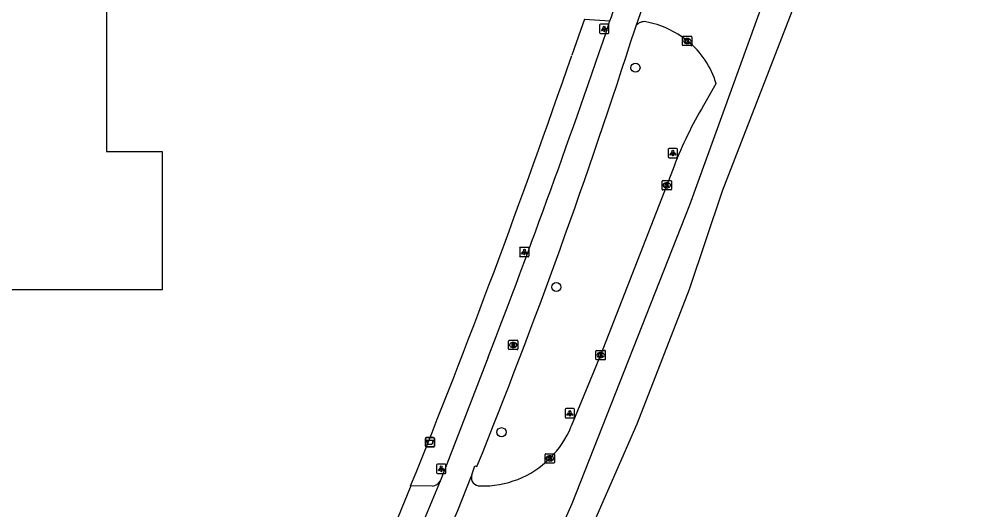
# Model space of a CAD drawing. Extents: x 161243 to 161752, y 384138 to 384885.
# Drawn here: x 161641 to 161744, y 384698.8 to 384751.2 of the extents above; entities that cross this region are included whole.
import ezdxf

# ---------------------------------------------------------------- set-up
doc = ezdxf.new("R2010")
doc.units = 0
for name, color, linetype in [('IMGEO_Afvalbak', 7, 'Continuous'), ('IMGEO_Boom', 7, 'Continuous'), ('IMGEO_Fietspad_gesloten', 7, 'Continuous'), ('IMGEO_Kolk', 7, 'Continuous'), ('IMGEO_Lichtpunt', 7, 'Continuous'), ('IMGEO_Pand_vergunning_verleend', 7, 'Continuous'), ('IMGEO_Rijbaan_lokaal_gesloten', 7, 'Continuous'), ('IMGEO_Rijbaan_lokaal_open', 7, 'Continuous'), ('IMGEO_Rioolput', 7, 'Continuous'), ('IMGEO_Voetpad_open', 7, 'Continuous')]:
    doc.layers.add(name, color=color, linetype=linetype)

msp = doc.modelspace()

# ---------------------------------------------------------------- linework, layer by layer
at = {"layer": 'IMGEO_Afvalbak'}
for p, q in [((161684.49, 384705.57), (161684.49, 384706.37)), ((161684.49, 384706.37), (161684.49, 384705.57)), ((161684.59, 384706.47), (161685.38, 384706.47)), ((161685.38, 384706.47), (161684.59, 384706.47)), ((161685.48, 384706.37), (161685.48, 384705.57)), ((161685.48, 384705.57), (161685.48, 384706.37)), ((161685.38, 384705.47), (161684.59, 384705.47)), ((161684.59, 384705.47), (161685.38, 384705.47))]:
    msp.add_line(p, q, dxfattribs=at)
msp.add_lwpolyline([(161684.63, 384706.19), (161685.34, 384706.19), (161685.19, 384705.72), (161684.78, 384705.72), (161684.63, 384706.19)], dxfattribs=at)
for centre, start, end in [((161684.59, 384706.37), 90, 180), ((161684.59, 384706.37), 90, 180), ((161684.59, 384705.57), 180, 270), ((161684.59, 384705.57), 180, 270), ((161685.38, 384706.37), 0, 90), ((161685.38, 384706.37), 360, 90), ((161685.38, 384705.57), 270, 0), ((161685.38, 384705.57), 270, 0)]:
    msp.add_arc(centre, 0.1, start, end, dxfattribs=at)
at = {"layer": 'IMGEO_Boom'}
for centre in [(161706.98, 384746.02), (161698.52, 384722.57), (161692.64, 384707.05)]:
    msp.add_circle(centre, 0.489, dxfattribs=at)
at = {"layer": 'IMGEO_Fietspad_gesloten'}
for points in [[(161706.94, 384750.18), (161707.05, 384750.51)], [(161691.22, 384715.06), (161686.53, 384702.98), (161686.06, 384701.81)], [(161689.47, 384702.5), (161689.8, 384703.45), (161690.01, 384703.38)]]:
    msp.add_lwpolyline(points, dxfattribs=at)
for centre, radius, start, end in [((160809.37, 385054.91), 945.07, 338.92415, 341.24348), ((161062.04, 384956.99), 677.25, 338.00886, 342.21989), ((161690.28, 384702.19), 0.868, 159.0215, 166.6267)]:
    msp.add_arc(centre, radius, start, end, dxfattribs=at)
at = {"layer": 'IMGEO_Kolk'}
for p, q in [((161712.03, 384748.45), (161712.03, 384749.3)), ((161712.1, 384749.38), (161712.96, 384749.38)), ((161712.52, 384749.16), (161712.54, 384749.16)), ((161713.03, 384749.3), (161713.03, 384748.45)), ((161712.96, 384748.38), (161712.1, 384748.38)), ((161712.54, 384748.6), (161712.51, 384748.6)), ((161709.83, 384733.03), (161709.83, 384733.88)), ((161709.9, 384733.95), (161710.76, 384733.95)), ((161710.32, 384733.73), (161710.34, 384733.73)), ((161710.83, 384733.88), (161710.83, 384733.03)), ((161710.76, 384732.95), (161709.9, 384732.95)), ((161710.34, 384733.17), (161710.31, 384733.17)), ((161702.75, 384714.87), (161702.75, 384715.73)), ((161702.83, 384715.8), (161703.68, 384715.8)), ((161703.24, 384715.58), (161703.26, 384715.58)), ((161703.26, 384715.02), (161703.24, 384715.02)), ((161703.75, 384715.73), (161703.75, 384714.87)), ((161703.68, 384714.8), (161702.83, 384714.8)), ((161697.32, 384703.83), (161697.32, 384704.68)), ((161697.39, 384704.75), (161698.24, 384704.75)), ((161697.8, 384704.53), (161697.83, 384704.53)), ((161698.32, 384704.68), (161698.32, 384703.83)), ((161698.24, 384703.75), (161697.39, 384703.75)), ((161697.83, 384703.97), (161697.8, 384703.97))]:
    msp.add_line(p, q, dxfattribs=at)
for points in [[(161712.03, 384748.45), (161712.03, 384749.3)], [(161712.1, 384749.38), (161712.96, 384749.38)], [(161712.35, 384749.08), (161712.47, 384749.08), (161712.47, 384748.93), (161712.6, 384749.08), (161712.77, 384749.08), (161712.62, 384748.93), (161712.77, 384748.68), (161712.62, 384748.68), (161712.54, 384748.84), (161712.47, 384748.78), (161712.47, 384748.68), (161712.35, 384748.68), (161712.35, 384749.08)], [(161713.03, 384749.3), (161713.03, 384748.45)], [(161712.96, 384748.38), (161712.1, 384748.38)], [(161709.83, 384733.03), (161709.83, 384733.88)], [(161709.9, 384733.95), (161710.76, 384733.95)], [(161710.15, 384733.65), (161710.27, 384733.65), (161710.27, 384733.5), (161710.4, 384733.65), (161710.57, 384733.65), (161710.42, 384733.5), (161710.57, 384733.25), (161710.42, 384733.25), (161710.34, 384733.42), (161710.27, 384733.35), (161710.27, 384733.25), (161710.15, 384733.25), (161710.15, 384733.65)], [(161710.83, 384733.88), (161710.83, 384733.03)], [(161710.76, 384732.95), (161709.9, 384732.95)], [(161702.75, 384714.87), (161702.75, 384715.73)], [(161702.83, 384715.8), (161703.68, 384715.8)], [(161703.07, 384715.5), (161703.2, 384715.5), (161703.2, 384715.35), (161703.32, 384715.5), (161703.49, 384715.5), (161703.34, 384715.35), (161703.5, 384715.1), (161703.34, 384715.1), (161703.26, 384715.27), (161703.2, 384715.2), (161703.2, 384715.1), (161703.07, 384715.1), (161703.07, 384715.5)], [(161703.75, 384715.73), (161703.75, 384714.87)], [(161703.68, 384714.8), (161702.83, 384714.8)], [(161697.32, 384703.83), (161697.32, 384704.68)], [(161697.39, 384704.75), (161698.24, 384704.75)], [(161698.32, 384704.68), (161698.32, 384703.83)], [(161698.24, 384703.75), (161697.39, 384703.75)], [(161697.64, 384704.45), (161697.76, 384704.45), (161697.76, 384704.3), (161697.89, 384704.45), (161698.05, 384704.45), (161697.91, 384704.3), (161698.06, 384704.05), (161697.91, 384704.05), (161697.82, 384704.22), (161697.76, 384704.15), (161697.76, 384704.05), (161697.64, 384704.05), (161697.64, 384704.45)]]:
    msp.add_lwpolyline(points, dxfattribs=at)
for centre, start, end in [((161712.1, 384749.3), 91.552, 178.448), ((161712.1, 384749.3), 91.552, 178.448), ((161712.95, 384749.3), 1.552, 88.448), ((161712.95, 384749.3), 1.552, 88.448), ((161712.1, 384748.45), 181.552, 268.448), ((161712.1, 384748.45), 181.552, 268.448), ((161712.95, 384748.45), 271.552, 358.448), ((161712.95, 384748.45), 271.552, 358.448), ((161709.9, 384733.88), 91.552, 178.448), ((161709.9, 384733.88), 91.552, 178.448), ((161710.75, 384733.88), 1.552, 88.448), ((161710.75, 384733.88), 1.552, 88.448), ((161709.9, 384733.03), 181.552, 268.448), ((161709.9, 384733.03), 181.552, 268.448), ((161710.75, 384733.03), 271.552, 358.448), ((161710.75, 384733.03), 271.552, 358.448), ((161702.83, 384715.73), 91.552, 178.448), ((161702.83, 384715.73), 91.552, 178.448), ((161702.83, 384714.88), 181.552, 268.448), ((161702.83, 384714.88), 181.552, 268.448), ((161703.68, 384715.73), 1.552, 88.448), ((161703.68, 384715.73), 1.552, 88.448), ((161703.68, 384714.88), 271.552, 358.448), ((161703.68, 384714.88), 271.552, 358.448), ((161697.39, 384704.68), 91.552, 178.448), ((161697.39, 384704.68), 91.552, 178.448), ((161698.24, 384704.68), 1.552, 88.448), ((161698.24, 384704.68), 1.552, 88.448), ((161697.39, 384703.83), 181.552, 268.448), ((161697.39, 384703.83), 181.552, 268.448), ((161698.24, 384703.83), 271.552, 358.448), ((161698.24, 384703.83), 271.552, 358.448)]:
    msp.add_arc(centre, 0.0765, start, end, dxfattribs=at)
for centre, major_axis, ratio, start_param, end_param in [((161712.52, 384748.88), (-0.387, 0.002), 0.722429, 4.712389, 7.853982), ((161712.54, 384748.88), (-0.39, 0.002), 0.717154, 1.570796, 4.712389), ((161710.32, 384733.45), (-0.387, 0.002), 0.722429, 4.712389, 7.853982), ((161710.34, 384733.45), (-0.39, 0.002), 0.717154, 1.570796, 4.712389), ((161703.24, 384715.3), (-0.387, 0.002), 0.722429, 4.712389, 7.853982), ((161703.26, 384715.3), (-0.39, 0.002), 0.717154, 1.570796, 4.712389), ((161697.8, 384704.25), (-0.387, 0.002), 0.722429, 4.712389, 7.853982), ((161697.83, 384704.25), (-0.39, 0.002), 0.717154, 1.570796, 4.712389)]:
    msp.add_ellipse(centre, major_axis=major_axis, ratio=ratio, start_param=start_param, end_param=end_param, dxfattribs=at)
at = {"layer": 'IMGEO_Lichtpunt'}
for p, q in [((161703.14, 384750.58), (161703.14, 384749.77)), ((161703.14, 384750.58), (161703.14, 384749.77)), ((161704.05, 384750.67), (161703.24, 384750.67)), ((161704.05, 384750.67), (161703.24, 384750.67)), ((161704.14, 384749.77), (161704.14, 384750.58)), ((161704.14, 384749.77), (161704.14, 384750.58)), ((161703.24, 384749.67), (161704.05, 384749.67)), ((161703.24, 384749.67), (161704.05, 384749.67)), ((161710.49, 384737.3), (161710.49, 384736.5)), ((161710.49, 384737.3), (161710.49, 384736.5)), ((161711.39, 384737.4), (161710.58, 384737.4)), ((161711.39, 384737.4), (161710.58, 384737.4)), ((161711.48, 384736.5), (161711.48, 384737.3)), ((161711.48, 384736.5), (161711.48, 384737.3)), ((161710.58, 384736.4), (161711.39, 384736.4)), ((161710.58, 384736.4), (161711.39, 384736.4)), ((161694.59, 384726.72), (161694.59, 384725.91)), ((161694.59, 384726.72), (161694.59, 384725.91)), ((161695.49, 384726.81), (161694.68, 384726.81)), ((161695.49, 384726.81), (161694.68, 384726.81)), ((161695.59, 384725.91), (161695.59, 384726.72)), ((161695.59, 384725.91), (161695.59, 384726.72)), ((161694.68, 384725.82), (161695.49, 384725.82)), ((161694.68, 384725.82), (161695.49, 384725.82)), ((161699.46, 384709.48), (161699.46, 384708.67)), ((161699.46, 384709.48), (161699.46, 384708.67)), ((161700.36, 384709.57), (161699.55, 384709.57)), ((161700.36, 384709.57), (161699.55, 384709.57)), ((161700.46, 384708.67), (161700.46, 384709.48)), ((161700.46, 384708.67), (161700.46, 384709.48)), ((161699.55, 384708.58), (161700.36, 384708.58)), ((161699.55, 384708.58), (161700.36, 384708.58)), ((161685.7, 384703.54), (161685.7, 384702.73)), ((161685.7, 384703.54), (161685.7, 384702.73)), ((161686.6, 384703.64), (161685.79, 384703.64)), ((161686.6, 384703.64), (161685.79, 384703.64)), ((161686.7, 384702.73), (161686.7, 384703.54)), ((161686.7, 384702.73), (161686.7, 384703.54)), ((161685.79, 384702.64), (161686.6, 384702.64)), ((161685.79, 384702.64), (161686.6, 384702.64))]:
    msp.add_line(p, q, dxfattribs=at)
for points in [[(161703.52, 384750.24), (161703.56, 384750.21), (161703.37, 384749.95), (161703.33, 384749.98), (161703.52, 384750.24)], [(161703.62, 384750.19), (161703.67, 384750.19), (161703.67, 384749.87), (161703.62, 384749.87), (161703.62, 384750.19)], [(161703.73, 384750.21), (161703.77, 384750.24), (161703.95, 384749.98), (161703.92, 384749.95), (161703.73, 384750.21)], [(161710.86, 384736.97), (161710.9, 384736.94), (161710.71, 384736.68), (161710.67, 384736.71), (161710.86, 384736.97)], [(161710.96, 384736.92), (161711.01, 384736.92), (161711.01, 384736.6), (161710.96, 384736.6), (161710.96, 384736.92)], [(161711.07, 384736.94), (161711.11, 384736.97), (161711.3, 384736.7), (161711.26, 384736.68), (161711.07, 384736.94)], [(161694.96, 384726.38), (161695, 384726.35), (161694.82, 384726.09), (161694.78, 384726.12), (161694.96, 384726.38)], [(161695.07, 384726.33), (161695.11, 384726.33), (161695.11, 384726.01), (161695.07, 384726.01), (161695.07, 384726.33)], [(161695.18, 384726.35), (161695.21, 384726.38), (161695.4, 384726.12), (161695.36, 384726.09), (161695.18, 384726.35)], [(161699.83, 384709.14), (161699.87, 384709.11), (161699.69, 384708.85), (161699.65, 384708.88), (161699.83, 384709.14)], [(161699.94, 384709.09), (161699.98, 384709.09), (161699.98, 384708.77), (161699.94, 384708.77), (161699.94, 384709.09)], [(161700.05, 384709.11), (161700.08, 384709.14), (161700.27, 384708.88), (161700.23, 384708.85), (161700.05, 384709.11)], [(161686.07, 384703.2), (161686.11, 384703.18), (161685.93, 384702.91), (161685.89, 384702.94), (161686.07, 384703.2)], [(161686.18, 384703.16), (161686.22, 384703.16), (161686.22, 384702.83), (161686.18, 384702.83), (161686.18, 384703.16)], [(161686.29, 384703.18), (161686.32, 384703.2), (161686.51, 384702.94), (161686.47, 384702.91), (161686.29, 384703.18)]]:
    msp.add_lwpolyline(points, dxfattribs=at)
for centre in [(161703.64, 384750.37), (161710.99, 384737.1), (161695.09, 384726.52), (161699.96, 384709.28), (161686.2, 384703.34)]:
    msp.add_circle(centre, 0.0994, dxfattribs=at)
for centre, start, end in [((161703.24, 384750.58), 90, 180), ((161703.24, 384750.58), 90, 180), ((161704.05, 384750.58), 0, 90), ((161704.05, 384750.58), 0, 90), ((161703.24, 384749.77), 180, 270), ((161703.24, 384749.77), 180, 270), ((161704.05, 384749.77), 270, 0), ((161704.05, 384749.77), 270, 360), ((161710.58, 384737.3), 90, 180), ((161710.58, 384737.3), 90, 180), ((161710.58, 384736.5), 180, 270), ((161710.58, 384736.5), 180, 270), ((161711.39, 384737.3), 0, 90), ((161711.39, 384737.3), 0, 90), ((161711.39, 384736.5), 270, 0), ((161711.39, 384736.5), 270, 360), ((161694.68, 384726.72), 90, 180), ((161694.68, 384726.72), 90, 180), ((161695.49, 384726.72), 0, 90), ((161695.49, 384726.72), 0, 90), ((161694.68, 384725.91), 180, 270), ((161694.68, 384725.91), 180, 270), ((161695.49, 384725.91), 270, 0), ((161695.49, 384725.91), 270, 360), ((161699.55, 384709.48), 90, 180), ((161699.55, 384709.48), 90, 180), ((161699.55, 384708.67), 180, 270), ((161699.55, 384708.67), 180, 270), ((161700.36, 384709.48), 0, 90), ((161700.36, 384709.48), 0, 90), ((161700.36, 384708.67), 270, 0), ((161700.36, 384708.67), 270, 360), ((161685.79, 384703.54), 90, 180), ((161685.79, 384703.54), 90, 180), ((161686.6, 384703.54), 0, 90), ((161686.6, 384703.54), 0, 90), ((161685.79, 384702.73), 180, 270), ((161685.79, 384702.73), 180, 270), ((161686.6, 384702.73), 270, 0), ((161686.6, 384702.73), 270, 360)]:
    msp.add_arc(centre, 0.0946, start, end, dxfattribs=at)
at = {"layer": 'IMGEO_Pand_vergunning_verleend'}
msp.add_lwpolyline([(161594.18, 384722.29), (161594.18, 384737.51), (161607.77, 384737.51), (161607.77, 384799.84), (161650.38, 384799.84), (161650.38, 384737.08), (161656.32, 384737.08), (161656.32, 384722.29), (161594.18, 384722.29)], dxfattribs=at)
at = {"layer": 'IMGEO_Rijbaan_lokaal_gesloten'}
for points in [[(161744.05, 384816.28), (161742.45, 384808.76), (161735.78, 384786.65), (161725.57, 384756.83), (161716.25, 384732.83), (161712.72, 384722.3), (161707.13, 384707.91), (161694.57, 384679.26), (161680.18, 384650.09), (161667.1, 384624.19), (161658.51, 384607.26)], [(161732, 384785.94), (161730.38, 384780.96), (161728.14, 384774.32), (161726.12, 384768.43), (161723.42, 384760.65), (161722.08, 384756.88), (161721.7, 384755.96), (161712.78, 384731.32), (161700.18, 384699.41), (161692.45, 384682.11)], [(161707.05, 384750.51), (161709.99, 384758.88)], [(161715.6, 384744.29), (161714.26, 384741.98)], [(161711.12, 384735.51), (161710.33, 384733.45), (161703.25, 384715.3), (161700.11, 384707.68)], [(161686.19, 384694.65), (161687.98, 384698.69), (161689.44, 384702.39)]]:
    msp.add_lwpolyline(points, dxfattribs=at)
for centre, radius, start, end in [((161707.91, 384749.87), 1.08, 80.4226, 142.9707), ((161706.26, 384741.12), 9.98, 51.0452, 79.3914), ((161707.19, 384741.97), 8.73, 15.4369, 52.283), ((161751.86, 384719.73), 43.69, 149.3832, 158.8263), ((161690.45, 384711.68), 10.46, 314.7744, 337.5298), ((161690.69, 384711.41), 10.1, 268.0468, 314.8691), ((161690.29, 384702.19), 0.874, 166.7983, 273.9711)]:
    msp.add_arc(centre, radius, start, end, dxfattribs=at)
at = {"layer": 'IMGEO_Rijbaan_lokaal_open'}
for points in [[(161701.51, 384751.2), (161704.25, 384751.02)], [(161686.06, 384701.81), (161683.24, 384694.98)], [(161682.92, 384701.3), (161680.86, 384696.27), (161680.63, 384695.69)], [(161685.24, 384701.29), (161682.92, 384701.3)]]:
    msp.add_lwpolyline(points, dxfattribs=at)
for centre, radius, start, end in [((160913.04, 385019.97), 835.67, 341.22596, 341.48978), ((161685.2, 384702.27), 0.975, 272.6169, 332.3074)]:
    msp.add_arc(centre, radius, start, end, dxfattribs=at)
at = {"layer": 'IMGEO_Rioolput'}
for p, q in [((161693.48, 384716.88), (161694.33, 384716.88)), ((161693.4, 384715.95), (161693.4, 384716.8)), ((161694.33, 384715.88), (161693.48, 384715.88)), ((161693.89, 384716.66), (161693.92, 384716.66)), ((161693.91, 384716.1), (161693.89, 384716.1)), ((161694.4, 384716.8), (161694.4, 384715.95))]:
    msp.add_line(p, q, dxfattribs=at)
for points in [[(161693.48, 384716.88), (161694.33, 384716.88)], [(161693.4, 384715.95), (161693.4, 384716.8)], [(161694.33, 384715.88), (161693.48, 384715.88)], [(161693.99, 384716.58), (161693.74, 384716.58), (161693.74, 384716.18)], [(161693.74, 384716.18), (161693.86, 384716.18), (161693.86, 384716.34), (161693.87, 384716.34)], [(161693.92, 384716.5), (161693.86, 384716.5), (161693.86, 384716.42)], [(161693.86, 384716.42), (161693.91, 384716.42)], [(161693.92, 384716.31), (161693.99, 384716.18), (161694.13, 384716.18), (161694.07, 384716.3)], [(161694.4, 384716.8), (161694.4, 384715.95)]]:
    msp.add_lwpolyline(points, dxfattribs=at)
for centre, radius, start, end in [((161693.48, 384716.8), 0.0765, 91.552, 178.448), ((161693.48, 384716.8), 0.0765, 91.552, 178.448), ((161694.33, 384716.8), 0.0765, 1.552, 88.448), ((161694.33, 384716.8), 0.0765, 1.552, 88.448), ((161693.48, 384715.95), 0.0765, 181.552, 268.448), ((161693.48, 384715.95), 0.0765, 181.552, 268.448), ((161693.87, 384716.29), 0.0533, 26.0293, 88.6989), ((161693.9, 384716.61), 0.19, 274.7715, 282.9687), ((161693.92, 384716.4), 0.0964, 77.0061, 93.1865), ((161693.94, 384716.46), 0.0378, 276.6634, 79.6772), ((161693.99, 384716.47), 0.109, 350.3612, 89.416), ((161693.99, 384716.47), 0.112, 277.5842, 350.9817), ((161693.97, 384716.25), 0.108, 29.5134, 73.7905), ((161694.33, 384715.95), 0.0765, 271.552, 358.448), ((161694.33, 384715.95), 0.0765, 271.552, 358.448)]:
    msp.add_arc(centre, radius, start, end, dxfattribs=at)
for centre, major_axis, ratio, start_param, end_param in [((161693.89, 384716.38), (-0.387, 0.002), 0.722429, 4.712389, 7.853982), ((161693.91, 384716.38), (-0.39, 0.002), 0.717154, 1.570796, 4.712389)]:
    msp.add_ellipse(centre, major_axis=major_axis, ratio=ratio, start_param=start_param, end_param=end_param, dxfattribs=at)
at = {"layer": 'IMGEO_Voetpad_open'}
for points in [[(161701.51, 384751.2), (161701.09, 384750), (161700.63, 384748.68), (161700.17, 384747.35)], [(161682.92, 384701.31), (161682.92, 384701.3)]]:
    msp.add_lwpolyline(points, dxfattribs=at)
msp.add_arc((160807.67, 385055.42), 944.17, 337.97241, 340.95615, dxfattribs=at)

doc.saveas('drawing.dxf')
